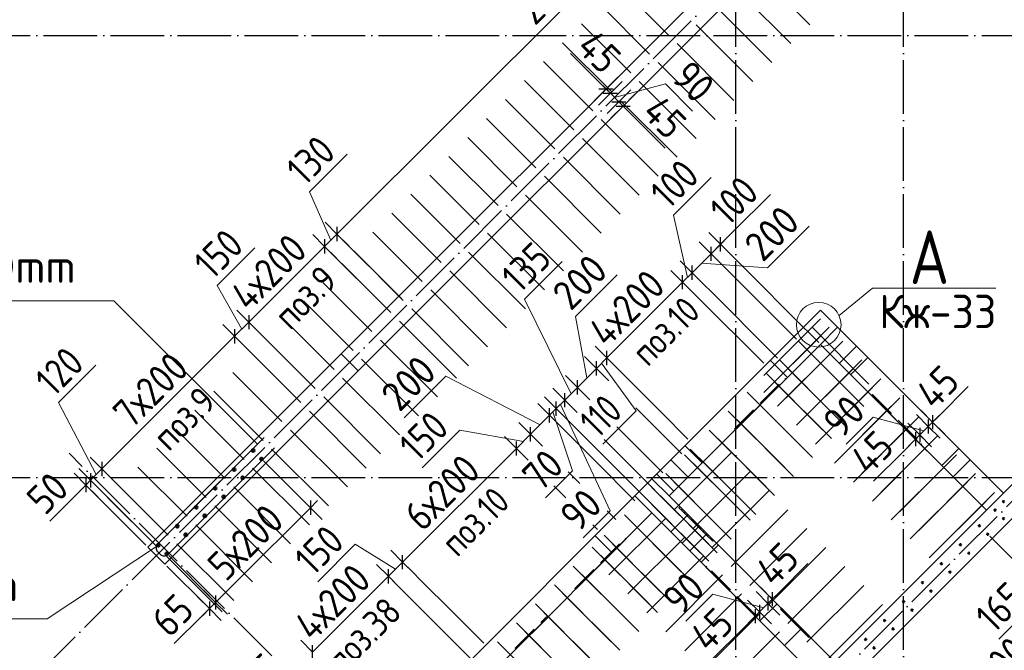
# Model space of a CAD drawing. Header units: millimetres. Extents: x -49773 to 2322955, y -3321 to 58485.
# Tile 437 of 580: x 1740418 to 1747766, y 22157 to 26864. Entities that reach past the tile are written whole.
import ezdxf

# ---------------------------------------------------------------- set-up
doc = ezdxf.new("R2010")
doc.units = ezdxf.units.MM
for name, pattern in [('______11', [500, 400, -50, 0, -50]), ('______2', [270, 200, -70]), ('______5', [1100, 800, -100, 100, -100])]:
    doc.linetypes.add(name, pattern=pattern)
for name, color, linetype, lineweight in [('Standard', 7, 'Continuous', 25), ('Арм.стержн. вертикальными 1', 22, 'Continuous', 35), ('Арм.стержн.горизонт. 2', 202, 'Continuous', 35), ('Обозначение разреза_ общее', 7, 'Continuous', 25), ('Размерная линия_ общее', 7, 'Continuous', 13), ('Стена_ общее', 7, 'Continuous', 35), ('Стена_ Сборный элемент', 7, 'Continuous', 35)]:
    doc.layers.add(name, color=color, linetype=linetype, lineweight=lineweight)
doc.layers.add('Арм.стержн. вертикальными 2', color=7, linetype='Continuous', lineweight=35, true_color=0x006e00)
doc.layers.add('Осевая линия_ общее', color=7, linetype='______5', lineweight=13, true_color=0xa0a0a0)
doc.styles.add('ISOCPEUR', font='txt')

msp = doc.modelspace()

# ---------------------------------------------------------------- linework, layer by layer
at = {"layer": 'Арм.стержн. вертикальными 1', "color": 4, "linetype": 'Continuous', "lineweight": 25, "transparency": 33554687}
for p, q in [((1745890, 27251), (1746314.3, 26826.7)), ((1744893, 27116.6), (1745260.7, 26748.9)), ((1745748.6, 27109.6), (1746172.9, 26685.3)), ((1744751.6, 26975.2), (1745119.3, 26607.5)), ((1745607.2, 26968.1), (1746031.4, 26543.9)), ((1744610.2, 26833.8), (1744977.9, 26466.1)), ((1745465.8, 26826.7), (1745890, 26402.5)), ((1744468.7, 26692.4), (1744836.4, 26324.7)), ((1745324.3, 26685.3), (1745748.6, 26261)), ((1744327.3, 26551), (1744695, 26183.3)), ((1745182.9, 26543.9), (1745607.2, 26119.6)), ((1744185.9, 26409.5), (1744553.6, 26041.8)), ((1745041.5, 26402.5), (1745465.8, 25978.2)), ((1744044.5, 26268.1), (1744412.2, 25900.4)), ((1744900.1, 26261), (1745324.3, 25836.8)), ((1743903, 26126.7), (1744270.7, 25759)), ((1744758.7, 26119.6), (1745182.9, 25695.4)), ((1743761.6, 25985.3), (1744129.3, 25617.6)), ((1744617.2, 25978.2), (1745041.5, 25553.9)), ((1743620.2, 25843.8), (1743987.9, 25476.1)), ((1744475.8, 25836.8), (1744900.1, 25412.5)), ((1743478.8, 25702.4), (1743846.5, 25334.7)), ((1744334.4, 25695.4), (1744758.6, 25271.1)), ((1743337.4, 25561), (1743705.1, 25193.3)), ((1744193, 25553.9), (1744617.2, 25129.7)), ((1743195.9, 25419.6), (1743563.6, 25051.9)), ((1744051.5, 25412.5), (1744475.8, 24988.2)), ((1743054.5, 25278.2), (1743422.2, 24910.5)), ((1743910.1, 25271.1), (1744334.4, 24846.8)), ((1742913.1, 25136.7), (1743280.8, 24769)), ((1743768.7, 25129.7), (1744193, 24705.4)), ((1742821.2, 25044.8), (1743188.9, 24677.1)), ((1743627.3, 24988.2), (1744051.5, 24564)), ((1742679.8, 24903.4), (1743047.4, 24535.7)), ((1743485.9, 24846.8), (1743910.1, 24422.6)), ((1742538.3, 24762), (1742906, 24394.3)), ((1743344.4, 24705.4), (1743768.7, 24281.1)), ((1742396.9, 24620.6), (1742764.6, 24252.9)), ((1745971.3, 24206.9), (1746395.6, 24631.2)), ((1743252.5, 24613.5), (1743676.8, 24189.2)), ((1746034.6, 24143.6), (1746458.9, 24567.9)), ((1746756.2, 24143.9), (1746332, 24568.2)), ((1742255.5, 24479.1), (1742623.2, 24111.4)), ((1743111.1, 24472.1), (1743535.4, 24047.8)), ((1746396, 24505), (1745971.7, 24080.7)), ((1746498.5, 24402.4), (1746074.2, 23978.2)), ((1746137.2, 24041.1), (1746561.4, 24465.3)), ((1746653.3, 24041.1), (1746229.1, 24465.3)), ((1746292.7, 24401.7), (1746717, 23977.4)), ((1742149.4, 24373), (1742517.1, 24005.4)), ((1742969.7, 24330.6), (1743393.9, 23906.4)), ((1746511.9, 23899.7), (1746087.7, 24323.9)), ((1746278.6, 23899.6), (1746702.8, 24323.9)), ((1746151.3, 24260.3), (1746575.6, 23836)), ((1746639.9, 24261), (1746215.7, 23836.7)), ((1742008, 24231.6), (1742375.7, 23863.9)), ((1742828.3, 24189.2), (1743252.5, 23765)), ((1746412.9, 23800.7), (1745988.7, 24224.9)), ((1746420, 23758.2), (1746844.3, 24182.5)), ((1746052.3, 24161.3), (1746476.6, 23737)), ((1746781.4, 24119.6), (1746357.1, 23695.3)), ((1741866.6, 24090.2), (1742234.3, 23722.5)), ((1742686.8, 24047.8), (1743111.1, 23623.5)), ((1746271.5, 23659.2), (1745847.2, 24083.5)), ((1746561.4, 23616.8), (1746985.7, 24041.1)), ((1745910.9, 24019.9), (1746335.1, 23595.6)), ((1746922.8, 23978.2), (1746498.5, 23553.9)), ((1741725.2, 23948.8), (1742092.9, 23581.1)), ((1742580.8, 23941.7), (1743005, 23517.4)), ((1746130.1, 23517.8), (1745705.8, 23942.1)), ((1746702.8, 23475.4), (1747127.1, 23899.7)), ((1745769.5, 23878.4), (1746193.7, 23454.2)), ((1747064.2, 23836.7), (1746639.9, 23412.5)), ((1741583.8, 23807.4), (1741951.5, 23439.7)), ((1742439.4, 23800.3), (1742863.6, 23376)), ((1745988.7, 23376.4), (1745564.4, 23800.7)), ((1745628, 23737), (1746052.3, 23312.8)), ((1746844.3, 23334), (1747268.5, 23758.2)), ((1741442.3, 23665.9), (1741810, 23298.2)), ((1747205.6, 23695.3), (1746781.4, 23271.1)), ((1742297.9, 23658.9), (1742722.2, 23234.6)), ((1745302.4, 23206.4), (1745726.7, 23630.6)), ((1745804.8, 23192.5), (1745380.5, 23616.8)), ((1745847.2, 23235), (1745423, 23659.2)), ((1745486.6, 23595.6), (1745910.9, 23171.3)), ((1746985.7, 23192.5), (1747410, 23616.8)), ((1741300.9, 23524.5), (1741668.6, 23156.8)), ((1742156.5, 23517.4), (1742580.8, 23093.2)), ((1745444.2, 23553.2), (1745868.5, 23128.9)), ((1747347, 23553.9), (1746922.8, 23129.6)), ((1745663.4, 23051.1), (1745239.1, 23475.4)), ((1745443.9, 23064.9), (1745868.1, 23489.2)), ((1747127.1, 23051.1), (1747551.4, 23475.4)), ((1741159.5, 23383.1), (1741527.2, 23015.4)), ((1742015.1, 23376), (1742439.4, 22951.8)), ((1745560.5, 22948.3), (1745136.3, 23372.5)), ((1745302.8, 23411.7), (1745727, 22987.5)), ((1747488.5, 23412.5), (1747064.2, 22988.2)), ((1741074.6, 23298.3), (1741442.3, 22930.6)), ((1745497.2, 22885), (1745073, 23309.2)), ((1745199.9, 23308.9), (1745624.2, 22884.6)), ((1745585.3, 22923.5), (1746009.6, 23347.8)), ((1747268.5, 22909.7), (1747692.8, 23334)), ((1741873.7, 23234.6), (1742297.9, 22810.3)), ((1745136.6, 23245.6), (1745560.9, 22821.3)), ((1747629.9, 23271.1), (1747205.6, 22846.8)), ((1745355.8, 22743.5), (1744931.5, 23167.8)), ((1745726.7, 22782.1), (1746151, 23206.4)), ((1741732.3, 23093.2), (1742156.5, 22668.9)), ((1745239.5, 23143.4), (1744815.3, 22719.2)), ((1744995.2, 23104.2), (1745419.4, 22679.9)), ((1745203.8, 22591.5), (1744779.5, 23015.8)), ((1745380.9, 23002), (1744956.7, 22577.7)), ((1745868.1, 22640.7), (1746292.4, 23064.9)), ((1741590.8, 22951.8), (1742015.1, 22527.5)), ((1745115.4, 22503.1), (1744691.1, 22927.4)), ((1744843.2, 22952.1), (1745267.4, 22527.9)), ((1741505.9, 22866.9), (1741930.2, 22442.7)), ((1744754.8, 22863.7), (1745179, 22439.5)), ((1745522.4, 22860.6), (1745098.1, 22436.3)), ((1746009.9, 22499.6), (1746434.1, 22923.8)), ((1744974, 22361.7), (1744549.7, 22786)), ((1746151, 22357.8), (1746575.2, 22782.1)), ((1744613.3, 22722.3), (1745037.6, 22298.1)), ((1745663.8, 22719.2), (1745239.5, 22294.9)), ((1744832.5, 22220.3), (1744408.3, 22644.5)), ((1746292.4, 22216.4), (1746716.7, 22640.7)), ((1744471.9, 22580.9), (1744896.2, 22156.6)), ((1745805.2, 22577.8), (1745380.9, 22153.5)), ((1744691.1, 22078.9), (1744266.9, 22503.1)), ((1746433.8, 22075), (1746858.1, 22499.2)), ((1744330.5, 22439.5), (1744754.8, 22015.2)), ((1745947, 22436.7), (1745522.7, 22012.4)), ((1744549.7, 21937.4), (1744125.4, 22361.7)), ((1744189.1, 22298.1), (1744613.3, 21873.8)), ((1746088.1, 22294.9), (1745663.8, 21870.6)), ((1744408.3, 21796), (1743984, 22220.3))]:
    msp.add_line(p, q, dxfattribs=at)
at = {"layer": 'Арм.стержн. вертикальными 1', "color": 4, "linetype": 'Continuous', "lineweight": 50, "transparency": 33554687}
for centre in [(1747760.3, 23266.5), (1747697, 23203.2), (1747580, 23086.2), (1747760.3, 23139.9), (1747643, 23023.2), (1747438.6, 22944.7), (1747501.5, 22881.8), (1747297.1, 22803.3), (1747360.1, 22740.3), (1747155.7, 22661.9), (1747218.7, 22598.9), (1747014.3, 22520.5), (1747077.3, 22457.5), (1746872.9, 22379), (1746935.9, 22316.1), (1746731.5, 22237.6), (1746794.4, 22174.6)]:
    msp.add_circle(centre, 5, dxfattribs=at)
at = {"layer": 'Арм.стержн. вертикальными 2', "color": 7, "linetype": 'Continuous', "lineweight": 13, "transparency": 33554687}
for p, q in [((1740623.2, 22390.7), (1741452.9, 22941.2)), ((1738208.2, 22390.7), (1740623.2, 22390.7))]:
    msp.add_line(p, q, dxfattribs=at)
at = {"layer": 'Арм.стержн. вертикальными 2', "color": 33, "linetype": 'Continuous', "lineweight": 50, "true_color": 0xf0a546, "transparency": 33554687}
for centre in [(1742160, 23648.3), (1742223.3, 23585), (1742018.6, 23506.9), (1742081.9, 23443.6), (1741877.2, 23365.5), (1741940.5, 23302.2), (1741735.8, 23224), (1741799.1, 23160.7), (1741594.3, 23082.6), (1741657.6, 23019.3), (1741452.9, 22941.2), (1741516.2, 22877.9)]:
    msp.add_circle(centre, 10, dxfattribs=at)
at = {"layer": 'Арм.стержн.горизонт. 2', "color": 7, "linetype": 'Continuous', "lineweight": 13, "transparency": 33554687}
for p, q in [((1738706.3, 24766.2), (1741121.3, 24766.2)), ((1741121.3, 24766.2), (1742192.2, 23695.3)), ((1741121.3, 24766.2), (1742192.2, 23695.3))]:
    msp.add_line(p, q, dxfattribs=at)
at = {"layer": 'Арм.стержн.горизонт. 2', "color": 211, "linetype": 'Continuous', "lineweight": 25, "true_color": 0xff54ff, "transparency": 33554687}
for points in [[(1742243.1, 23746.2), (1741447, 22950.1), (1741442.5, 22944.1), (1741438.9, 22937), (1741436.7, 22929.2), (1741436, 22921.7), (1741436.7, 22914.3), (1741438.9, 22906.5), (1741442.5, 22899.3), (1741447, 22893.3), (1741468, 22872.3), (1741474, 22867.8), (1741481.2, 22864.2), (1741488.9, 22862), (1741496.4, 22861.3), (1741503.9, 22862), (1741511.6, 22864.2), (1741518.8, 22867.8), (1741524.8, 22872.3), (1742320.9, 23668.4)], [(1742243.1, 23746.2), (1741447, 22950.1), (1741442.5, 22944.1), (1741438.9, 22937), (1741436.7, 22929.2), (1741436, 22921.7), (1741436.7, 22914.3), (1741438.9, 22906.5), (1741442.5, 22899.3), (1741447, 22893.3), (1741468, 22872.3), (1741474, 22867.8), (1741481.2, 22864.2), (1741488.9, 22862), (1741496.4, 22861.3), (1741503.9, 22862), (1741511.6, 22864.2), (1741518.8, 22867.8), (1741524.8, 22872.3), (1742320.9, 23668.4)], [(1741915, 23418.1), (1741447, 22950.1), (1741442.5, 22944.1), (1741438.9, 22937), (1741436.7, 22929.2), (1741436, 22921.7), (1741436.7, 22914.3), (1741438.9, 22906.5), (1741442.5, 22899.3), (1741447, 22893.3), (1741468, 22872.3), (1741474, 22867.8), (1741481.2, 22864.2), (1741488.9, 22862), (1741496.4, 22861.3), (1741503.9, 22862), (1741511.6, 22864.2), (1741518.8, 22867.8), (1741524.8, 22872.3), (1742320.9, 23668.4)], [(1741915, 23418.1), (1741447, 22950.1), (1741442.5, 22944.1), (1741438.9, 22937), (1741436.7, 22929.2), (1741436, 22921.7), (1741436.7, 22914.3), (1741438.9, 22906.5), (1741442.5, 22899.3), (1741447, 22893.3), (1741468, 22872.3), (1741474, 22867.8), (1741481.2, 22864.2), (1741488.9, 22862), (1741496.4, 22861.3), (1741503.9, 22862), (1741511.6, 22864.2), (1741518.8, 22867.8), (1741524.8, 22872.3), (1742320.9, 23668.4)]]:
    msp.add_lwpolyline(points, dxfattribs=at)
at = {"layer": 'Обозначение разреза_ общее', "color": 7, "linetype": 'Continuous', "lineweight": 13, "transparency": 33554687}
msp.add_lwpolyline([(1746532.6, 24656.6), (1746782, 24860.3), (1747702, 24860.3)], dxfattribs=at)
msp.add_circle((1746381.3, 24586.6), 166.7, dxfattribs=at)
at = {"layer": 'Осевая линия_ общее', "color": 253, "linetype": '______11', "lineweight": -3, "true_color": 0xa0a0a0, "transparency": 33554687}
for p, q in [((1745763.6, 5656.8), (1745763.6, 34554.7)), ((1732415.8, 13841.1), (1749577.2, 31002.5)), ((1747013.6, 5656.8), (1747013.6, 29316.8)), ((1735406.8, 10850), (1752568.3, 28011.5)), ((1729093.6, 26746.8), (1752123.6, 26746.8)), ((1747250.9, 17164.5), (1740787.9, 23627.4)), ((1729093.6, 23446.8), (1757913.6, 23446.8))]:
    msp.add_line(p, q, dxfattribs=at)
at = {"layer": 'Размерная линия_ общее', "color": 7, "linetype": 'Continuous', "lineweight": 13, "transparency": 33554687}
for p, q in [((1746886.9, 29365.4), (1742785.7, 25264.1)), ((1744746, 26394.3), (1744528.2, 26612)), ((1744794.2, 26346.8), (1744741.2, 26399.9)), ((1744810.3, 26330.8), (1744746, 26394.3)), ((1744858, 26283), (1745236.7, 26384.3)), ((1745236.7, 26384.3), (1745439, 26182)), ((1744794.2, 26346.8), (1744826.4, 26314.7)), ((1744826.4, 26314.7), (1744889.7, 26251.4)), ((1744889.7, 26251.4), (1744921.5, 26219.6)), ((1744905.6, 26235.5), (1745016.7, 26123.8)), ((1744921.5, 26219.6), (1744974.6, 26166.5)), ((1745016.7, 26123.8), (1745234.5, 25906)), ((1742581.3, 25580.2), (1742861.3, 25860.2)), ((1745297.2, 25404.8), (1745577.3, 25684.9)), ((1742739.8, 25218.2), (1742581.3, 25580.2)), ((1745741.3, 25280.1), (1746021.4, 25560.1)), ((1745401.1, 24939.8), (1745297.2, 25404.8)), ((1745613.2, 25151.9), (1745741.3, 25280.1)), ((1745998.6, 25011.5), (1746309.7, 25322.6)), ((1742785.7, 25264.1), (1742693.8, 25172.2)), ((1745648.6, 25187.3), (1745701.6, 25240.3)), ((1741891.8, 24879.8), (1742171.8, 25159.8)), ((1742693.8, 25172.2), (1742128.1, 24606.5)), ((1745577.9, 25116.6), (1745648.6, 25187.3)), ((1744185.9, 24778.4), (1744466, 25058.4)), ((1745436.4, 24975.1), (1745577.9, 25116.6)), ((1745507.2, 25045.8), (1745998.6, 25011.5)), ((1744566.1, 24647.8), (1744877.2, 24958.9)), ((1745365.7, 24904.4), (1745436.4, 24975.1)), ((1742075.1, 24553.5), (1741891.8, 24879.8)), ((1744800.1, 24338.7), (1745365.7, 24904.4)), ((1744533.1, 24071.8), (1744185.9, 24778.4)), ((1744651.6, 24190.2), (1744566.1, 24647.8)), ((1742128.1, 24606.5), (1742022, 24500.5)), ((1742022, 24500.5), (1741032.1, 23510.5)), ((1744722.3, 24260.9), (1744800.1, 24338.7)), ((1740707.1, 24005.8), (1740987.2, 24285.8)), ((1744580.8, 24119.5), (1744722.3, 24260.9)), ((1744761.2, 24299.8), (1745018.7, 23944.4)), ((1743599.1, 24203.9), (1743288, 23892.8)), ((1744301.5, 23840.2), (1743599.1, 24203.9)), ((1744485.4, 24024.1), (1744580.8, 24119.5)), ((1747278.9, 23907.2), (1747496.7, 24125)), ((1740989.7, 23468.1), (1740707.1, 24005.8)), ((1744372.3, 23910.9), (1744422.1, 23960.8)), ((1744422.1, 23960.8), (1744485.4, 24024.1)), ((1744453.8, 23992.4), (1744824.9, 23198.3)), ((1744230.8, 23769.5), (1744372.3, 23910.9)), ((1744397.2, 23935.9), (1744543.2, 23497.3)), ((1745018.7, 23944.4), (1744769.8, 23695.5)), ((1746788.1, 23897.3), (1746585.9, 23695)), ((1747166.8, 23796), (1746788.1, 23897.3)), ((1747214.5, 23843.8), (1747278.9, 23907.2)), ((1747230.6, 23859.8), (1747283.6, 23912.9)), ((1747198.4, 23827.7), (1747135.1, 23764.4)), ((1747230.6, 23859.8), (1747198.4, 23827.7)), ((1743702.8, 23799.1), (1743422.8, 23519)), ((1744177.8, 23716.5), (1743702.8, 23799.1)), ((1744124.8, 23663.4), (1744230.8, 23769.5)), ((1747119.2, 23748.5), (1747008.1, 23636.8)), ((1747135.1, 23764.4), (1747103.3, 23732.5)), ((1743276.2, 22814.9), (1744124.8, 23663.4)), ((1747103.3, 23732.5), (1747050.3, 23679.5)), ((1747008.1, 23636.8), (1746790.3, 23419)), ((1741032.1, 23510.5), (1740947.2, 23425.7)), ((1744543.2, 23497.3), (1744341, 23295)), ((1740929.6, 23408), (1740845.7, 23323.2)), ((1740911.9, 23390.3), (1740858.8, 23337.3)), ((1740947.2, 23425.7), (1740911.9, 23390.3)), ((1740845.7, 23323.2), (1740643.4, 23121)), ((1742587.4, 23221), (1742640.4, 23274)), ((1744824.9, 23198.3), (1744622.7, 22996)), ((1742922.7, 22948.6), (1742642.6, 22668.6)), ((1743223.2, 22761.9), (1742922.7, 22948.6)), ((1743170.2, 22708.9), (1743276.2, 22814.9)), ((1746083, 22585.8), (1746300.8, 22803.6)), ((1742604.5, 22143.2), (1743170.2, 22708.9)), ((1745592.2, 22575.8), (1745390, 22373.6)), ((1745970.9, 22474.6), (1745592.2, 22575.8)), ((1746018.6, 22522.3), (1746083, 22585.8)), ((1746034.7, 22538.4), (1746087.7, 22591.4)), ((1741857.3, 22490.9), (1741774.1, 22409)), ((1741880.3, 22513.8), (1741834.3, 22467.9)), ((1746002.5, 22506.3), (1745939.2, 22443)), ((1746034.7, 22538.4), (1746002.5, 22506.3)), ((1748004.5, 22520.6), (1747724.5, 22240.5)), ((1741834.3, 22467.9), (1741781.3, 22414.9)), ((1745923.3, 22427), (1745812.2, 22315.4)), ((1745939.2, 22443), (1745907.4, 22411.1)), ((1741774.1, 22409), (1741571.8, 22206.8)), ((1745907.4, 22411.1), (1745854.4, 22358.1)), ((1745812.2, 22315.4), (1745594.4, 22097.6))]:
    msp.add_line(p, q, dxfattribs=at)
at = {"layer": 'Размерная линия_ общее', "color": 253, "linetype": 'Continuous', "lineweight": -3, "true_color": 0xa0a0a0, "transparency": 33554687}
for p, q in [((1744794.2, 26346.8), (1744882.6, 26435.2)), ((1744826.4, 26314.7), (1744914.8, 26403.1)), ((1744794.2, 26346.8), (1744705.9, 26258.4)), ((1744826.4, 26314.7), (1744738, 26226.3)), ((1744826.4, 26314.7), (1744802.6, 26290.8)), ((1744889.7, 26251.4), (1744978.1, 26339.8)), ((1744921.5, 26219.6), (1745009.9, 26307.9)), ((1744889.7, 26251.4), (1744801.3, 26163)), ((1744889.7, 26251.4), (1744865.9, 26227.5)), ((1744921.5, 26219.6), (1744833.1, 26131.2)), ((1742785.7, 25264.1), (1742697.3, 25352.5)), ((1742693.8, 25172.2), (1742605.4, 25260.6)), ((1742785.7, 25264.1), (1742874.1, 25175.7)), ((1742785.7, 25264.1), (1743266.7, 24783.2)), ((1745577.9, 25116.6), (1745489.5, 25204.9)), ((1745648.6, 25187.3), (1745560.2, 25275.7)), ((1742693.8, 25172.2), (1742782.2, 25083.8)), ((1742693.8, 25172.2), (1743174.7, 24691.3)), ((1745648.6, 25187.3), (1745737, 25098.9)), ((1745436.4, 24975.1), (1745348.1, 25063.5)), ((1745577.9, 25116.6), (1745666.3, 25028.2)), ((1745365.7, 24904.4), (1745277.3, 24992.8)), ((1745436.4, 24975.1), (1745524.8, 24886.7)), ((1745365.7, 24904.4), (1745454.1, 24816)), ((1742128.1, 24606.5), (1742039.7, 24694.9)), ((1742022, 24500.5), (1741933.6, 24588.8)), ((1742128.1, 24606.5), (1742216.5, 24518.1)), ((1742128.1, 24606.5), (1742609, 24125.6)), ((1742022, 24500.5), (1742110.4, 24412.1)), ((1742022, 24500.5), (1742503, 24019.5)), ((1744800.1, 24338.7), (1744711.7, 24427.1)), ((1744722.3, 24260.9), (1744633.9, 24349.3)), ((1744800.1, 24338.7), (1744888.4, 24250.3)), ((1744722.3, 24260.9), (1744810.7, 24172.6)), ((1744722.3, 24260.9), (1744814.5, 24168.7)), ((1744580.8, 24119.5), (1744492.5, 24207.9)), ((1744485.4, 24024.1), (1744397, 24112.5)), ((1744580.8, 24119.5), (1744669.2, 24031.1)), ((1744580.8, 24119.5), (1744673.1, 24027.3)), ((1744422.1, 23960.8), (1744333.7, 24049.2)), ((1744372.3, 23910.9), (1744283.9, 23999.3)), ((1744422.1, 23960.8), (1744510.5, 23872.4)), ((1744485.4, 24024.1), (1744573.8, 23935.7)), ((1744485.4, 24024.1), (1744577.7, 23931.8)), ((1744372.3, 23910.9), (1744460.6, 23822.5)), ((1747198.4, 23827.7), (1747110, 23916.1)), ((1747230.6, 23859.8), (1747142.2, 23948.2)), ((1744230.8, 23769.5), (1744142.4, 23857.9)), ((1747103.3, 23732.5), (1747014.9, 23820.9)), ((1747135.1, 23764.4), (1747046.7, 23852.7)), ((1747198.4, 23827.7), (1747286.8, 23739.3)), ((1747198.4, 23827.7), (1747222.3, 23803.8)), ((1747230.6, 23859.8), (1747319, 23771.4)), ((1744124.8, 23663.4), (1744036.4, 23751.8)), ((1744230.8, 23769.5), (1744319.2, 23681.1)), ((1744230.8, 23769.5), (1744308.9, 23691.5)), ((1747135.1, 23764.4), (1747223.5, 23676)), ((1747135.1, 23764.4), (1747159, 23740.5)), ((1744124.8, 23663.4), (1744213.2, 23575.1)), ((1744124.8, 23663.4), (1744202.8, 23585.4)), ((1747103.3, 23732.5), (1747191.7, 23644.2)), ((1741032.1, 23510.5), (1740943.7, 23598.9)), ((1740947.2, 23425.7), (1740858.8, 23514)), ((1742587.4, 23221), (1742237.5, 23570.9)), ((1740911.9, 23390.3), (1740823.5, 23478.7)), ((1741032.1, 23510.5), (1741120.5, 23422.1)), ((1741032.1, 23510.5), (1741513, 23029.6)), ((1740911.9, 23390.3), (1741000.3, 23301.9)), ((1740911.9, 23390.3), (1741360.6, 22941.5)), ((1740947.2, 23425.7), (1741035.6, 23337.3)), ((1740947.2, 23425.7), (1741428.2, 22944.7)), ((1742587.4, 23221), (1742499, 23309.4)), ((1742587.4, 23221), (1742675.7, 23132.6)), ((1744801.5, 23198.9), (1744868.2, 23132.1)), ((1744695.4, 23092.8), (1744730, 23058.2)), ((1743276.2, 22814.9), (1743187.9, 22903.3)), ((1743170.2, 22708.9), (1743081.8, 22797.2)), ((1743276.2, 22814.9), (1743364.6, 22726.5)), ((1743170.2, 22708.9), (1743258.6, 22620.5)), ((1741880.3, 22513.8), (1741791.9, 22602.2)), ((1746002.5, 22506.3), (1745914.2, 22594.6)), ((1746034.7, 22538.4), (1745946.3, 22626.8)), ((1741834.3, 22467.9), (1741745.9, 22556.3)), ((1741880.3, 22513.8), (1741968.6, 22425.5)), ((1745907.4, 22411.1), (1745819, 22499.5)), ((1745939.2, 22443), (1745850.9, 22531.3)), ((1746002.5, 22506.3), (1746090.9, 22417.9)), ((1746002.5, 22506.3), (1746026.4, 22482.4)), ((1746034.7, 22538.4), (1746123.1, 22450)), ((1741834.3, 22467.9), (1741922.7, 22379.5)), ((1745939.2, 22443), (1746027.6, 22354.6)), ((1745907.4, 22411.1), (1745995.8, 22322.7)), ((1742604.5, 22143.2), (1742516.1, 22231.6))]:
    msp.add_line(p, q, dxfattribs=at)
at = {"layer": 'Размерная линия_ общее', "color": 7, "linetype": 'Continuous', "lineweight": 25, "transparency": 33554687}
for p, q in [((1744741.2, 26346.8), (1744847.3, 26346.8)), ((1744773.4, 26314.7), (1744879.4, 26314.7)), ((1744836.7, 26251.4), (1744942.7, 26251.4)), ((1744868.5, 26219.6), (1744974.6, 26219.6)), ((1742785.7, 25317.2), (1742785.7, 25211.1)), ((1742693.8, 25225.2), (1742693.8, 25119.2)), ((1745648.6, 25134.2), (1745648.6, 25240.3)), ((1745577.9, 25063.5), (1745577.9, 25169.6)), ((1745436.4, 24922.1), (1745436.4, 25028.2)), ((1745365.7, 24851.4), (1745365.7, 24957.5)), ((1742128.1, 24659.6), (1742128.1, 24553.5)), ((1742022, 24553.5), (1742022, 24447.4)), ((1744800.1, 24285.7), (1744800.1, 24391.8)), ((1744722.3, 24207.9), (1744722.3, 24314)), ((1744580.8, 24066.5), (1744580.8, 24172.6)), ((1744485.4, 23971.1), (1744485.4, 24077.1)), ((1744372.3, 23857.9), (1744372.3, 23964)), ((1744422.1, 23907.8), (1744422.1, 24013.8)), ((1747230.6, 23912.9), (1747230.6, 23806.8)), ((1744230.8, 23716.5), (1744230.8, 23822.5)), ((1747135.1, 23817.4), (1747135.1, 23711.3)), ((1747198.4, 23880.7), (1747198.4, 23774.6)), ((1747103.3, 23785.6), (1747103.3, 23679.5)), ((1744124.8, 23610.4), (1744124.8, 23716.5)), ((1741032.1, 23563.5), (1741032.1, 23457.5)), ((1740911.9, 23443.3), (1740911.9, 23337.3)), ((1740947.2, 23478.7), (1740947.2, 23372.6)), ((1742587.4, 23274), (1742587.4, 23167.9)), ((1743276.2, 22761.9), (1743276.2, 22868)), ((1743170.2, 22655.8), (1743170.2, 22761.9)), ((1741880.3, 22566.9), (1741880.3, 22460.8)), ((1746002.5, 22559.3), (1746002.5, 22453.2)), ((1746034.7, 22591.4), (1746034.7, 22485.4)), ((1741834.3, 22520.9), (1741834.3, 22414.9)), ((1745939.2, 22496), (1745939.2, 22389.9)), ((1745907.4, 22464.2), (1745907.4, 22358.1)), ((1742604.5, 22090.1), (1742604.5, 22196.2))]:
    msp.add_line(p, q, dxfattribs=at)
at = {"layer": 'Размерная линия_ общее', "color": 253, "linetype": 'Continuous', "lineweight": -3, "true_color": 0xa0a0a0, "transparency": 33554687}
for points in [[(1744794.2, 26346.8), (1744805.9, 26358.5), (1744805.9, 26358.5), (1744813.2, 26365.8)], [(1744921.5, 26219.6), (1744933.3, 26231.3), (1744933.3, 26231.3), (1744940.5, 26238.5)], [(1745648.6, 25187.3), (1745894.7, 24941.1), (1745894.7, 24941.1), (1746191.2, 24644.7), (1746191.2, 24644.7), (1746381.1, 24454.7)], [(1745577.9, 25116.6), (1745818.8, 24875.6), (1745818.8, 24875.6), (1746109.2, 24585.2), (1746109.2, 24585.2), (1746215.3, 24479.2)], [(1745436.4, 24975.1), (1745666.9, 24744.6), (1745666.9, 24744.6), (1745945.4, 24466.2), (1745945.4, 24466.2), (1746073.8, 24337.7)], [(1745365.7, 24904.4), (1745591, 24679.2), (1745591, 24679.2), (1745863.5, 24406.7), (1745863.5, 24406.7), (1745971, 24299.2)], [(1744800.1, 24338.7), (1744983.6, 24155.2), (1744983.6, 24155.2), (1745208.2, 23930.6), (1745208.2, 23930.6), (1745405.3, 23733.5)], [(1744422.1, 23960.8), (1744577.7, 23805.2), (1744577.7, 23805.2), (1744714.2, 23668.7), (1744714.2, 23668.7), (1744770.3, 23612.6), (1744770.3, 23612.6), (1745094.9, 23288)], [(1745016.8, 23966.5), (1745118, 23865.2), (1745118, 23865.2), (1745359.7, 23623.5)], [(1744372.3, 23910.9), (1744524.2, 23759), (1744524.2, 23759), (1744657.7, 23625.5), (1744657.7, 23625.5), (1744712.5, 23570.7), (1744712.5, 23570.7), (1745009.7, 23273.5)], [(1744875.3, 23825), (1744954.2, 23746.2), (1744954.2, 23746.2), (1745218.3, 23482.1)], [(1747230.6, 23859.8), (1747219, 23871.4), (1747219, 23871.4), (1747211.6, 23878.8)], [(1747103.3, 23732.5), (1747091.7, 23744.2), (1747091.7, 23744.2), (1747084.4, 23751.5)], [(1744779.9, 23729.6), (1744843.6, 23665.9), (1744843.6, 23665.9), (1745158.2, 23351.3)], [(1744511.1, 23489.2), (1744548.7, 23451.6), (1744548.7, 23451.6), (1744599.3, 23401.1)], [(1744405.1, 23383.2), (1744425.8, 23362.4), (1744425.8, 23362.4), (1744493.2, 23295)], [(1748289.9, 22376.2), (1748241.5, 22424.6), (1748241.5, 22424.6), (1748214.1, 22452), (1748214.1, 22452), (1748072.2, 22594), (1748072.2, 22594), (1747657.1, 23009)], [(1741880.3, 22513.8), (1741868.1, 22526), (1741868.1, 22526), (1741530.4, 22863.7)], [(1741834.3, 22467.9), (1741822.1, 22480.1), (1741822.1, 22480.1), (1741516.2, 22786)], [(1743276.2, 22814.9), (1743347.2, 22743.9), (1743347.2, 22743.9), (1743415, 22676.2), (1743415, 22676.2), (1743439.8, 22651.4), (1743439.8, 22651.4), (1743442.8, 22648.4), (1743442.8, 22648.4), (1743616, 22475.2), (1743616, 22475.2), (1743881.5, 22209.7)], [(1743170.2, 22708.9), (1743233.3, 22645.7), (1743233.3, 22645.7), (1743294.7, 22584.3), (1743294.7, 22584.3), (1743317.2, 22561.8), (1743317.2, 22561.8), (1743319.9, 22559.1), (1743319.9, 22559.1), (1743476.8, 22402.2), (1743476.8, 22402.2), (1743807.6, 22071.4)], [(1746034.7, 22538.4), (1746023.1, 22550), (1746023.1, 22550), (1746015.8, 22557.3)], [(1745907.4, 22411.1), (1745895.8, 22422.8), (1745895.8, 22422.8), (1745888.5, 22430.1)]]:
    msp.add_lwpolyline(points, dxfattribs=at)
at = {"layer": 'Размерная линия_ общее', "color": 7, "linetype": 'Continuous', "lineweight": 13, "transparency": 33554687}
msp.add_lwpolyline([(1742587.4, 23221), (1742053.9, 22687.5), (1742053.9, 22687.5), (1741880.3, 22513.8)], dxfattribs=at)
at = {"layer": 'Стена_ общее', "color": 7, "linetype": 'Continuous', "lineweight": 25, "transparency": 33554687}
for p, q in [((1742817.3, 24369.9), (1747554.9, 29107.5)), ((1747682.2, 28980.2), (1742944.6, 24242.6)), ((1745136.6, 23436.5), (1746395.2, 24695.1)), ((1746395.2, 24695.1), (1746522.5, 24567.9)), ((1746522.5, 24567.9), (1746395.2, 24440.6)), ((1746395.2, 24440.6), (1746522.5, 24567.9)), ((1746522.5, 24567.9), (1747760, 23330.4)), ((1746395.2, 24440.6), (1745263.9, 23309.2)), ((1747632.7, 23203.2), (1746395.2, 24440.6)), ((1741374.8, 22927.4), (1742817.3, 24369.9)), ((1742944.6, 24242.6), (1742817.3, 24369.9)), ((1742944.6, 24242.6), (1741502.1, 22800.1)), ((1746501.3, 22071.8), (1748155.9, 23726.4)), ((1748283.2, 23599.1), (1744493.1, 19809)), ((1745009.3, 23309.2), (1745136.6, 23436.5)), ((1745263.9, 23309.2), (1745136.6, 23436.5)), ((1745136.6, 23436.5), (1745263.9, 23309.2)), ((1743128.4, 21428.3), (1745009.3, 23309.2)), ((1745009.3, 23309.2), (1745136.6, 23181.9)), ((1745136.6, 23181.9), (1745009.3, 23309.2)), ((1745263.9, 23309.2), (1746501.3, 22071.8)), ((1747760, 23330.4), (1747632.7, 23203.2)), ((1745136.6, 23181.9), (1743255.7, 21301)), ((1746374, 21944.5), (1745136.6, 23181.9)), ((1741502.1, 22800.1), (1741374.8, 22927.4))]:
    msp.add_line(p, q, dxfattribs=at)
at = {"layer": 'Стена_ общее', "color": 253, "linetype": '______2', "lineweight": 18, "true_color": 0xababab, "transparency": 33554687}
for p, q in [((1746664, 24426.4), (1746536.7, 24299.2)), ((1746621.5, 24214.3), (1746748.8, 24341.6)), ((1746147.8, 24193.1), (1746020.5, 24320.4)), ((1745384.1, 23684), (1745511.4, 23556.7)), ((1747427.6, 23662.8), (1747300.4, 23535.5)), ((1745405.3, 23450.6), (1745278, 23577.9)), ((1747385.2, 23450.6), (1747512.5, 23577.9)), ((1745299.2, 23344.6), (1745172, 23471.9)), ((1745263.9, 23309.2), (1745136.6, 23436.5)), ((1745405.3, 23167.8), (1745278, 23040.5)), ((1745362.9, 22955.7), (1745490.2, 23082.9)), ((1744839.6, 22885), (1744712.3, 23012.2)), ((1745546.7, 23026.4), (1745419.4, 22899.1)), ((1745504.3, 22814.2), (1745631.6, 22941.5)), ((1746070, 22503.1), (1745942.7, 22375.8)), ((1746126.5, 22192), (1746253.8, 22319.3))]:
    msp.add_line(p, q, dxfattribs=at)
at = {"layer": 'Стена_ Сборный элемент', "color": 253, "linetype": '______2', "lineweight": 18, "true_color": 0xababab, "transparency": 33554687}
for p, q in [((1745752.5, 23810.6), (1746127.3, 24185.3)), ((1746133.6, 24179), (1746127.3, 24185.3)), ((1746783.5, 24065.1), (1746777.1, 24058.8)), ((1746783.5, 24065.1), (1747151.2, 23697.4)), ((1746825.9, 24022.7), (1746818.8, 24015.6)), ((1745758.9, 23804.2), (1745752.5, 23810.6)), ((1747108.7, 23739.9), (1747101.7, 23732.8)), ((1747151.2, 23697.4), (1747144.8, 23691.1)), ((1745345.2, 23227.9), (1745338.1, 23220.8)), ((1745550.3, 23008.7), (1745338.1, 23220.8)), ((1745362.9, 23210.2), (1745356.5, 23203.9)), ((1745356.5, 23203.9), (1745589.9, 22970.5)), ((1745385.1, 23189.4), (1745378.1, 23182.3)), ((1745526.6, 23047.9), (1745519.5, 23040.9)), ((1745557.3, 23015.8), (1745550.3, 23008.7)), ((1744561, 22619.1), (1744935.8, 22993.8)), ((1744942.1, 22987.5), (1744935.8, 22993.8)), ((1745596.2, 22976.9), (1745589.9, 22970.5)), ((1745546, 22785.3), (1745539.7, 22778.9)), ((1745913.7, 22417.6), (1745546, 22785.3)), ((1745588.5, 22742.8), (1745581.4, 22735.8)), ((1744567.4, 22612.7), (1744561, 22619.1)), ((1745871.3, 22460), (1745864.2, 22452.9)), ((1745913.7, 22417.6), (1745907.3, 22411.2)), ((1746101.8, 22471.3), (1746095.4, 22464.9)), ((1746095.4, 22464.9), (1746126.9, 22433.5)), ((1746133.3, 22439.8), (1746126.9, 22433.5)), ((1746126.9, 22433.5), (1746268.3, 22292)), ((1744115.5, 22173.6), (1744348.9, 22407)), ((1744355.2, 22400.6), (1744348.9, 22407)), ((1746274.7, 22298.4), (1746268.3, 22292)), ((1746268.3, 22292), (1746307.6, 22252.8)), ((1746313.9, 22259.2), (1746307.6, 22252.8)), ((1744121.9, 22167.2), (1744115.5, 22173.6))]:
    msp.add_line(p, q, dxfattribs=at)
at = {"layer": 'Стена_ Сборный элемент', "color": 7, "linetype": 'Continuous', "lineweight": 25, "transparency": 33554687}
for p, q in [((1745759.6, 23803.5), (1746134.3, 24178.3)), ((1746134.3, 24178.3), (1746133.6, 24179)), ((1746777.1, 24058.8), (1746776.4, 24058)), ((1747144.1, 23690.4), (1746776.4, 24058)), ((1745759.6, 23803.5), (1745758.9, 23804.2)), ((1747144.8, 23691.1), (1747144.1, 23690.4)), ((1745363.6, 23210.9), (1745362.9, 23210.2)), ((1745363.6, 23210.9), (1745596.9, 22977.6)), ((1744568.1, 22612), (1744942.9, 22986.8)), ((1744942.9, 22986.8), (1744942.1, 22987.5)), ((1745596.9, 22977.6), (1745596.2, 22976.9)), ((1745539.7, 22778.9), (1745539, 22778.2)), ((1745539, 22778.2), (1745906.6, 22410.5)), ((1744568.1, 22612), (1744567.4, 22612.7)), ((1746102.5, 22472), (1746101.8, 22471.3)), ((1746102.5, 22472), (1746134, 22440.5)), ((1746134, 22440.5), (1746133.3, 22439.8)), ((1746134, 22440.5), (1746275.4, 22299.1)), ((1744122.6, 22166.5), (1744356, 22399.9)), ((1744356, 22399.9), (1744355.2, 22400.6)), ((1745907.3, 22411.2), (1745906.6, 22410.5)), ((1746275.4, 22299.1), (1746274.7, 22298.4)), ((1746275.4, 22299.1), (1746314.6, 22259.9)), ((1746314.6, 22259.9), (1746313.9, 22259.2)), ((1744122.6, 22166.5), (1744121.9, 22167.2))]:
    msp.add_line(p, q, dxfattribs=at)

# ---------------------------------------------------------------- texts
at = {"layer": 'Standard', "color": 7, "linetype": 'Continuous', "lineweight": 18, "transparency": 33554687, "char_height": 200, "attachment_point": 7, "rotation": 45, "style": 'ISOCPEUR'}
for s, insert, width in [('\\W0.85;поз.9', (1742437.3, 24538), 639.303), ('\\W0.82;поз.10', (1745105.7, 24265.6), 726.604), ('\\W0.85;поз.9', (1741532.2, 23632.9), 639.298), ('\\W0.82;поз.10', (1743684.4, 22844.3), 726.609), ('\\W0.86;поз.38', (1742824.7, 21969), 767.47)]:
    msp.add_mtext(s, dxfattribs=dict(at, insert=insert, width=width))
at = {"layer": 'Арм.стержн. вертикальными 2', "color": 7, "linetype": 'Continuous', "lineweight": 25, "transparency": 33554687, "insert": (1738228.2, 22524.1), "char_height": 250, "width": 2496.21, "attachment_point": 7, "style": 'ISOCPEUR'}
msp.add_mtext('\\W0.98;ø20 L=3900mm ', dxfattribs=at)
at = {"layer": 'Арм.стержн.горизонт. 2', "color": 7, "linetype": 'Continuous', "lineweight": 25, "transparency": 33554687, "insert": (1738726.3, 24899.6), "char_height": 250, "width": 2493.975, "attachment_point": 7, "style": 'ISOCPEUR'}
msp.add_mtext('\\W0.96;ø14 L=2430mm ', dxfattribs=at)
at = {"layer": 'Обозначение разреза_ общее', "color": 7, "linetype": 'Continuous', "lineweight": 35, "transparency": 33554687, "insert": (1747060, 24890.3), "char_height": 400, "width": 523.526, "attachment_point": 7, "style": 'ISOCPEUR'}
msp.add_mtext('\\W0.82;А', dxfattribs=at)
at = {"layer": 'Обозначение разреза_ общее', "color": 7, "linetype": 'Continuous', "lineweight": 25, "transparency": 33554687, "insert": (1746832, 24560.3), "char_height": 250, "width": 1068.118, "attachment_point": 7, "style": 'ISOCPEUR'}
msp.add_mtext('\\W0.95;Кж-33', dxfattribs=at)
at = {"layer": 'Размерная линия_ общее', "color": 7, "linetype": 'Continuous', "lineweight": 25, "transparency": 33554687, "char_height": 220, "attachment_point": 7, "style": 'ISOCPEUR'}
for s, insert, width, rotation in [('\\W0.89;29х200=5800', (1744263.6, 26812.7), 1636.164, 45), ('\\W0.88;45', (1744563.5, 26647.4), 426.799, 315), ('\\W0.87;90', (1745272.1, 26419.6), 403.927, 315), ('\\W0.88;45', (1745052.1, 26159.2), 426.799, 315), ('\\W0.83;130', (1742545.9, 25615.5), 508.562, 45), ('\\W0.83;100', (1745261.9, 25440.2), 508.572, 45), ('\\W0.83;100', (1745706, 25315.5), 508.572, 45), ('\\W0.91;200', (1745963.2, 25046.8), 561.99, 45), ('\\W0.83;150', (1741856.4, 24915.1), 508.572, 45), ('\\W0.86;4х200', (1742128.1, 24677.2), 814.144, 45), ('\\W0.83;135', (1744150.6, 24813.7), 508.572, 45), ('\\W0.91;200', (1744530.7, 24683.2), 561.985, 45), ('\\W0.86;4х200', (1744800.1, 24409.4), 814.144, 45), ('\\W0.83;120', (1740671.8, 24041.2), 508.572, 45), ('\\W0.86;7х200', (1741251.3, 23800.4), 793.961, 45), ('\\W0.91;200', (1743252.6, 23928.1), 561.996, 45), ('\\W0.88;45', (1747243.5, 23942.6), 426.793, 45), ('\\W0.74;110', (1744734.5, 23730.9), 455.165, 45), ('\\W0.87;90', (1746550.5, 23730.4), 403.927, 45), ('\\W0.83;150', (1743387.5, 23554.4), 508.567, 45), ('\\W0.88;45', (1746754.9, 23454.4), 426.799, 45), ('\\W0.86;6х200', (1743424.7, 23034.1), 793.961, 45), ('\\W0.87;70', (1744305.6, 23330.4), 403.932, 45), ('\\W0.87;50', (1740608.1, 23156.4), 403.927, 45), ('\\W0.87;90', (1744587.3, 23031.4), 403.927, 45), ('\\W0.86;5х200', (1741958, 22662.3), 793.966, 45.00017), ('\\W0.83;150', (1742607.3, 22704), 508.567, 45), ('\\W0.88;45', (1746047.6, 22621.2), 426.799, 45), ('\\W0.86;4х200', (1742604.5, 22213.9), 814.144, 45), ('\\W0.87;90', (1745354.6, 22409), 403.927, 45), ('\\W0.83;165', (1747689.1, 22275.9), 508.572, 45), ('\\W0.87;65', (1741536.5, 22242.2), 403.927, 45.00017), ('\\W0.88;45', (1745559, 22133), 426.788, 45), ('\\W0.86;7х200', (1747519.2, 21676.2), 793.966, 45), ('\\W0.83;135', (1742134.9, 21745), 508.572, 45)]:
    msp.add_mtext(s, dxfattribs=dict(at, insert=insert, width=width, rotation=rotation))

doc.saveas('drawing.dxf')
